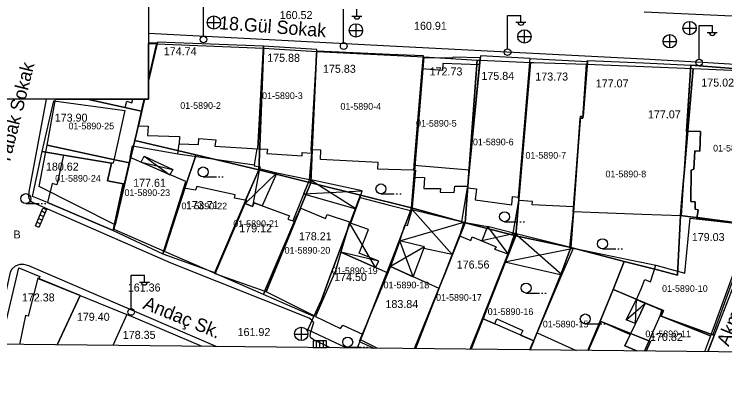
# Model space of a CAD drawing. Extents: x 419101 to 420177, y 4451541 to 4452254.
# Drawn here: x 419577.7 to 419684.2, y 4451540.5 to 4451596.3 of the extents above; entities that cross this region are included whole.
import ezdxf

# ---------------------------------------------------------------- set-up
doc = ezdxf.new("R2010")
doc.units = 0
for name, color, linetype in [('0_ÖNERİ_LEJAND', 7, 'Continuous'), ('2_KADASTRO', 7, 'Continuous'), ('3_HALİHAZIR', 7, 'Continuous')]:
    doc.layers.add(name, color=color, linetype=linetype)

msp = doc.modelspace()

# ---------------------------------------------------------------- linework, layer by layer
at = {"layer": '0_ÖNERİ_LEJAND'}
for points in [[(419108.72, 4452245.78), (420173.1, 4452234.54), (420165.77, 4451540.51), (419101.3, 4451551.75)], [(419137.57, 4451763.36), (419597.85, 4451763.36), (419597.85, 4451583.5), (419137.57, 4451583.5)]]:
    msp.add_lwpolyline(points, close=True, dxfattribs=at)
at = {"layer": '2_KADASTRO'}
for points in [[(419597.85, 4451586.49), (419598.99, 4451591.53), (419599.07, 4451591.85), (419615.05, 4451591.17), (419615.04, 4451590.85), (419614.5, 4451576.42), (419614.37, 4451572.93), (419604.93, 4451575.15), (419602.19, 4451575.8), (419595.79, 4451577.31), (419596.08, 4451578.59), (419596.78, 4451581.73), (419597.18, 4451583.5)], [(419597.85, 4451586.49), (419597.85, 4451591.89)], [(419597.85, 4451591.89), (419599.07, 4451591.85), (419598.99, 4451591.53), (419597.85, 4451586.49)], [(419597.18, 4451583.5), (419597.85, 4451583.5), (419597.85, 4451586.49)], [(419588.65, 4451583.5), (419596.78, 4451581.73), (419596.08, 4451578.59), (419595.79, 4451577.31), (419594.99, 4451573.97), (419592.1, 4451574.59), (419582.66, 4451576.63), (419582.64, 4451576.63), (419583.89, 4451583.5)], [(419583.89, 4451583.5), (419588.65, 4451583.5)], [(419588.65, 4451583.5), (419597.18, 4451583.5)], [(419597.18, 4451583.5), (419596.78, 4451581.73), (419588.65, 4451583.5)], [(419627.43, 4451546.2), (419621.71, 4451548.89), (419622.62, 4451550.92), (419623.74, 4451553.42), (419624.96, 4451556.69), (419627.56, 4451563.66), (419629.59, 4451569.12), (419637.25, 4451567.21), (419637.12, 4451566.88), (419634.81, 4451560.66), (419629.89, 4451548.16), (419629.59, 4451547.39), (419629.16, 4451546.3), (419629.11, 4451546.18)], [(419632.11, 4451546.15), (419629.59, 4451547.39), (419629.89, 4451548.16), (419634.81, 4451560.66), (419637.12, 4451566.88), (419637.25, 4451567.21), (419645.18, 4451565), (419645.31, 4451564.96), (419643.9, 4451561.46), (419642.32, 4451557.56), (419637.68, 4451546.09)], [(419637.68, 4451546.09), (419642.32, 4451557.56), (419643.9, 4451561.46), (419645.31, 4451564.96), (419652.87, 4451563.02), (419651.43, 4451559.35), (419650.68, 4451557.44), (419647.85, 4451550.22), (419646.19, 4451546)], [(419646.19, 4451546), (419647.85, 4451550.22), (419650.68, 4451557.44), (419651.43, 4451559.35), (419652.87, 4451563.02), (419661.11, 4451561.25), (419659.74, 4451557.46), (419655.71, 4451547.67), (419655.3, 4451546.66), (419654.98, 4451545.91)], [(419654.98, 4451545.91), (419655.3, 4451546.66), (419655.71, 4451547.67), (419659.74, 4451557.46), (419661.11, 4451561.25), (419669.13, 4451559.18), (419667.48, 4451554.98), (419665.51, 4451550.23), (419663.67, 4451545.81)], [(419672.43, 4451545.72), (419673.04, 4451547.14), (419670.2, 4451548.31), (419665.51, 4451550.23), (419667.48, 4451554.98), (419667.63, 4451554.92), (419672.58, 4451552.82), (419674.99, 4451551.8), (419674.68, 4451550.96), (419682.03, 4451548), (419681.17, 4451545.63)], [(419663.67, 4451545.81), (419665.51, 4451550.23), (419670.2, 4451548.31), (419673.04, 4451547.14), (419672.43, 4451545.72)]]:
    msp.add_lwpolyline(points, dxfattribs=at)
for points in [[(419614.37, 4451572.93), (419614.5, 4451576.42), (419615.04, 4451590.85), (419615.05, 4451591.17), (419623.04, 4451590.7), (419623.02, 4451590.33), (419622.37, 4451575.9), (419622.18, 4451570.96)], [(419622.18, 4451570.96), (419622.37, 4451575.9), (419623.02, 4451590.33), (419623.04, 4451590.7), (419639.09, 4451589.88), (419637.25, 4451567.21), (419629.59, 4451569.12)], [(419637.25, 4451567.21), (419639.09, 4451589.88), (419647.07, 4451589.38), (419645.61, 4451569.12), (419645.31, 4451564.96), (419645.18, 4451565)], [(419645.31, 4451564.96), (419645.61, 4451569.12), (419647.07, 4451589.38), (419647.57, 4451589.36), (419655.08, 4451589.04), (419653.23, 4451567.32), (419652.87, 4451563.02)], [(419652.87, 4451563.02), (419653.23, 4451567.32), (419655.08, 4451589.04), (419655.58, 4451589.02), (419663.49, 4451588.78), (419662.92, 4451580.66), (419662.53, 4451580.65), (419661.65, 4451568.63), (419661.11, 4451561.25)], [(419661.11, 4451561.25), (419661.65, 4451568.63), (419662.53, 4451580.65), (419662.92, 4451580.66), (419663.49, 4451588.78), (419679.46, 4451588.11), (419678.15, 4451572.97), (419677.77, 4451568.58), (419677.54, 4451566.05), (419677.1, 4451557.13), (419676.34, 4451557.33), (419674.13, 4451557.9), (419669.13, 4451559.18)], [(419677.54, 4451566.05), (419677.77, 4451568.58), (419678.15, 4451572.97), (419679.46, 4451588.11), (419697.8, 4451587.34), (419695.85, 4451582.78), (419688.09, 4451564.59), (419684.61, 4451565.17), (419680.46, 4451565.74), (419679.06, 4451565.89), (419677.88, 4451566.02)], [(419592.67, 4451563.96), (419592.74, 4451564.22), (419592.84, 4451564.67), (419594.18, 4451570.45), (419594.99, 4451573.97), (419595.79, 4451577.31), (419602.19, 4451575.8), (419604.93, 4451575.15), (419604.8, 4451574.75), (419603.4, 4451570.46), (419600.24, 4451560.77), (419600.21, 4451560.68)], [(419581.45, 4451570.4), (419582.4, 4451575.37), (419582.66, 4451576.63), (419592.1, 4451574.59), (419594.99, 4451573.97), (419594.18, 4451570.45), (419592.84, 4451564.67)], [(419600.21, 4451560.68), (419600.24, 4451560.77), (419603.4, 4451570.46), (419604.8, 4451574.75), (419604.93, 4451575.15), (419614.37, 4451572.93), (419612.43, 4451568.42), (419612.21, 4451567.9), (419607.9, 4451557.84), (419607.72, 4451557.41)], [(419607.72, 4451557.41), (419607.9, 4451557.84), (419612.21, 4451567.9), (419612.43, 4451568.42), (419614.37, 4451572.93), (419622.18, 4451570.96), (419620.34, 4451566.64), (419619.92, 4451565.67), (419615.38, 4451555.03), (419615.04, 4451554.22)], [(419615.04, 4451554.22), (419615.38, 4451555.03), (419619.92, 4451565.67), (419620.34, 4451566.64), (419622.18, 4451570.96), (419629.59, 4451569.12), (419627.56, 4451563.66), (419624.96, 4451556.69), (419623.74, 4451553.42), (419622.62, 4451550.92)], [(419667.48, 4451554.98), (419669.13, 4451559.18), (419674.13, 4451557.9), (419676.34, 4451557.33), (419677.1, 4451557.13), (419677.54, 4451566.05), (419677.88, 4451566.02), (419679.06, 4451565.89), (419680.46, 4451565.74), (419684.61, 4451565.17), (419688.09, 4451564.59), (419682.03, 4451548), (419674.68, 4451550.96), (419674.99, 4451551.8), (419672.58, 4451552.82), (419667.63, 4451554.92)]]:
    msp.add_lwpolyline(points, close=True, dxfattribs=at)
at = {"layer": '3_HALİHAZIR'}
for p, q in [((419606.06, 4451593.01), (419606.06, 4451598.01)), ((419627.07, 4451592.03), (419627.07, 4451597.03)), ((419629.07, 4451596.03), (419629.07, 4451597.03)), ((419607.64, 4451594.02), (419607.64, 4451596.02)), ((419628.31, 4451595.99), (419629.81, 4451595.99)), ((419651.64, 4451591.1), (419651.64, 4451596.1)), ((419651.64, 4451596.1), (419653.64, 4451596.1)), ((419653.64, 4451595.1), (419653.64, 4451596.1)), ((419606.62, 4451595.01), (419608.62, 4451595.01)), ((419628.93, 4451592.85), (419628.93, 4451594.85)), ((419652.88, 4451595.06), (419654.38, 4451595.06)), ((419677.92, 4451594.18), (419679.92, 4451594.18)), ((419678.94, 4451593.19), (419678.94, 4451595.19)), ((419680.33, 4451589.57), (419680.33, 4451594.57)), ((419680.33, 4451594.57), (419682.33, 4451594.57)), ((419682.33, 4451593.57), (419682.33, 4451594.57)), ((419627.91, 4451593.84), (419629.91, 4451593.84)), ((419654.18, 4451591.93), (419654.18, 4451593.93)), ((419675.96, 4451591.21), (419675.96, 4451593.21)), ((419681.57, 4451593.53), (419683.07, 4451593.53)), ((419653.16, 4451592.92), (419655.16, 4451592.92)), ((419674.94, 4451592.2), (419676.94, 4451592.2)), ((419596.72, 4451574.06), (419601.47, 4451572.98)), ((419597.16, 4451574.97), (419601.05, 4451572.19)), ((419614.45, 4451573.14), (419613.44, 4451567.4)), ((419606.02, 4451571.85), (419608.02, 4451571.85)), ((419608.32, 4451571.85), (419608.52, 4451571.85)), ((419608.82, 4451571.85), (419609.02, 4451571.85)), ((419617.06, 4451572.45), (419612.31, 4451567.88)), ((419628.92, 4451567.06), (419621.94, 4451571.49)), ((419621.08, 4451569.31), (419629.87, 4451569.77)), ((419632.67, 4451569.31), (419634.67, 4451569.31)), ((419634.97, 4451569.31), (419635.17, 4451569.31)), ((419635.47, 4451569.31), (419635.67, 4451569.31)), ((419579.45, 4451567.85), (419581.45, 4451567.85)), ((419581.75, 4451567.85), (419581.95, 4451567.85)), ((419582.25, 4451567.85), (419582.45, 4451567.85)), ((419581.84, 4451566.75), (419582.36, 4451566.49)), ((419581.84, 4451566.75), (419582.36, 4451566.49)), ((419581.84, 4451566.75), (419582.36, 4451566.49)), ((419637.36, 4451566.95), (419643.35, 4451560.19)), ((419581.38, 4451565.64), (419581.89, 4451565.39)), ((419581.38, 4451565.64), (419581.89, 4451565.39)), ((419581.38, 4451565.64), (419581.89, 4451565.39)), ((419581.61, 4451566.19), (419582.12, 4451565.94)), ((419581.61, 4451566.19), (419582.12, 4451565.94)), ((419581.61, 4451566.19), (419582.12, 4451565.94)), ((419581.15, 4451565.08), (419581.65, 4451564.84)), ((419581.15, 4451565.08), (419581.65, 4451564.84)), ((419581.15, 4451565.08), (419581.65, 4451564.84)), ((419631.84, 4451558.25), (419627.93, 4451564.99)), ((419635.49, 4451562.27), (419645.09, 4451565.08)), ((419648.62, 4451564.43), (419651.7, 4451560.32)), ((419651.19, 4451565.14), (419653.19, 4451565.14)), ((419653.49, 4451565.14), (419653.69, 4451565.14)), ((419653.99, 4451565.14), (419654.19, 4451565.14)), ((419652.75, 4451563.36), (419647.77, 4451562.26)), ((419659.79, 4451557.16), (419652.75, 4451563.36)), ((419637.47, 4451556.88), (419635.49, 4451562.27)), ((419639.19, 4451561.35), (419634.11, 4451558.39)), ((419651.22, 4451559.09), (419661.54, 4451561.17)), ((419632.33, 4451559.22), (419626.64, 4451560.55)), ((419665.87, 4451561.08), (419667.87, 4451561.08)), ((419668.17, 4451561.08), (419668.37, 4451561.08)), ((419668.67, 4451561.08), (419668.87, 4451561.08)), ((419595.23, 4451552.11), (419595.23, 4451557.11)), ((419595.23, 4451557.11), (419597.23, 4451557.11)), ((419597.23, 4451556.11), (419597.23, 4451557.11)), ((419596.47, 4451556.07), (419597.97, 4451556.07)), ((419654.41, 4451554.43), (419656.41, 4451554.43)), ((419656.71, 4451554.43), (419656.91, 4451554.43)), ((419657.21, 4451554.43), (419657.41, 4451554.43)), ((419670.83, 4451549.87), (419670.98, 4451553.44)), ((419671.62, 4451552.32), (419672.28, 4451552.9)), ((419669.42, 4451550.42), (419671.61, 4451552.31)), ((419671.61, 4451552.31), (419671.62, 4451552.32)), ((419663.29, 4451549.79), (419665.29, 4451549.79)), ((419665.59, 4451549.79), (419665.79, 4451549.79)), ((419666.09, 4451549.79), (419666.29, 4451549.79)), ((419620.75, 4451547.29), (419620.75, 4451549.29)), ((419619.73, 4451548.28), (419621.73, 4451548.28)), ((419624.53, 4451547.28), (419622.53, 4451547.28)), ((419622.53, 4451547.28), (419622.53, 4451546.25)), ((419624.53, 4451547.28), (419622.53, 4451547.28)), ((419622.53, 4451547.28), (419622.53, 4451546.25)), ((419623.03, 4451546.24), (419623.03, 4451547.28)), ((419623.53, 4451546.24), (419623.53, 4451547.28)), ((419624.07, 4451546.23), (419624.07, 4451547.28)), ((419624.53, 4451546.23), (419624.53, 4451547.28)), ((419624.53, 4451546.23), (419624.53, 4451547.28)), ((419627.68, 4451546.32), (419629.68, 4451546.32)), ((419629.98, 4451546.32), (419630.18, 4451546.32)), ((419630.48, 4451546.32), (419630.68, 4451546.32))]:
    msp.add_line(p, q, dxfattribs=at)
for points in [[(419682.05, 4451596.15), (419672.09, 4451596.59)], [(419698.27, 4451595.37), (419682.05, 4451596.15)], [(419597.85, 4451593.44), (419634.01, 4451591.55)], [(419597.23, 4451583.5), (419596.33, 4451579.5), (419597.8, 4451579.48), (419597.69, 4451578.08), (419602.46, 4451577.92), (419602.43, 4451576.82), (419605.3, 4451576.71), (419605.39, 4451577.63), (419607.93, 4451577.43), (419607.79, 4451576.49), (419614.23, 4451576.07), (419615.08, 4451591.46), (419599.16, 4451592.08), (419597.85, 4451586.27)], [(419597.85, 4451592), (419597.85, 4451586.27)], [(419597.85, 4451586.27), (419599.13, 4451591.92), (419597.85, 4451592)], [(419634.01, 4451591.55), (419672, 4451589.56)], [(419633.82, 4451572.97), (419632.18, 4451573), (419632.23, 4451574.01), (419623.59, 4451574.48), (419623.66, 4451575.86), (419622.21, 4451575.93), (419623.05, 4451590.77), (419634, 4451590.29)], [(419634, 4451590.29), (419638.97, 4451590.07), (419637.54, 4451572.89), (419633.82, 4451572.97)], [(419671.75, 4451566.24), (419661.45, 4451566.61), (419662.58, 4451580.96), (419662.97, 4451580.91), (419663.63, 4451589.32), (419672, 4451588.96)], [(419672.01, 4451588.96), (419679.1, 4451588.65), (419677.67, 4451566.03), (419671.76, 4451566.24)], [(419672, 4451589.56), (419672.01, 4451589.56)], [(419672, 4451588.96), (419672.01, 4451588.96)], [(419672.01, 4451589.56), (419680.85, 4451589.1)], [(419680.85, 4451589.1), (419696.99, 4451588.06), (419697.51, 4451587.96), (419697.59, 4451587.84), (419697.8, 4451587.48), (419697.8, 4451587.31), (419697.73, 4451587.03), (419681.64, 4451545.62)], [(419597.85, 4451586.27), (419597.85, 4451583.5), (419597.23, 4451583.5)], [(419625.07, 4451546.22), (419622.51, 4451547.46), (419622.18, 4451547.73), (419622.08, 4451547.91), (419622.09, 4451548.48), (419622.6, 4451550.01), (419622.32, 4451550.37), (419621.89, 4451550.65), (419601.25, 4451558.9), (419580.33, 4451568.09), (419580.09, 4451568.27), (419579.91, 4451568.8), (419579.93, 4451569.64), (419582.53, 4451583.5)], [(419595.49, 4451583.5), (419588.81, 4451583.5)], [(419588.81, 4451583.5), (419594.34, 4451582.26), (419594.56, 4451583.2), (419595.34, 4451582.98), (419595.49, 4451583.5)], [(419595.08, 4451574.77), (419595.42, 4451576.5), (419602.25, 4451575.32)], [(419602.25, 4451575.32), (419602.43, 4451576.82)], [(419613.71, 4451573.68), (419614.14, 4451576.08)], [(419602.25, 4451575.32), (419613.71, 4451573.68), (419613.67, 4451573.53), (419614.57, 4451573.37), (419614.45, 4451573.14)], [(419621.94, 4451571.49), (419622.31, 4451575.4)], [(419617.06, 4451572.45), (419621.94, 4451571.49), (419619.48, 4451565.29)], [(419637.73, 4451571.83), (419637.31, 4451566.76)], [(419644.8, 4451565.15), (419645.65, 4451570.22)], [(419628.15, 4451564.91), (419629.54, 4451568.77), (419633.76, 4451567.68)], [(419633.76, 4451567.68), (419637.31, 4451566.76)], [(419652.48, 4451563.43), (419653.31, 4451568.31)], [(419661.45, 4451566.61), (419660.92, 4451561.32)], [(419671.64, 4451555.08), (419672.2, 4451556.46), (419673.04, 4451556.13), (419673.88, 4451558.6), (419678.21, 4451557.4), (419678.99, 4451565.67), (419688.39, 4451564.61), (419682.38, 4451548.14), (419674.49, 4451551.02), (419674.78, 4451551.86), (419671.62, 4451553.17)], [(419671.76, 4451566.24), (419671.75, 4451566.24)], [(419645.09, 4451565.08), (419648.62, 4451564.43)], [(419637.88, 4451546.09), (419644.44, 4451563.02), (419646.14, 4451562.33), (419646.35, 4451562.85), (419649.91, 4451561.37), (419649.68, 4451561.03), (419651.7, 4451560.32), (419646.05, 4451546)], [(419661.54, 4451561.17), (419671.68, 4451559.06)], [(419633.65, 4451557.45), (419626.64, 4451560.55), (419625.83, 4451557.75), (419622.88, 4451550.93), (419626.62, 4451549.11), (419626.94, 4451549.61), (419629.88, 4451548.27), (419633.65, 4451557.3)], [(419671.68, 4451559.06), (419671.69, 4451559.06)], [(419671.69, 4451559.06), (419673.88, 4451558.6)], [(419607.96, 4451546.4), (419579.92, 4451558.52), (419579.17, 4451558.72), (419578.55, 4451558.73), (419577.84, 4451558.44), (419577.34, 4451557.99), (419577.08, 4451557.54), (419574.72, 4451546.75)], [(419575.7, 4451546.74), (419578.41, 4451558.23), (419581.56, 4451556.91), (419581.42, 4451556.58), (419587.58, 4451554.06), (419584.14, 4451546.65)], [(419637.88, 4451546.09), (419641.39, 4451555.13), (419634.11, 4451558.39), (419633.65, 4451557.3)], [(419633.65, 4451557.3), (419629.41, 4451547.15), (419631.63, 4451546.15)], [(419633.65, 4451557.3), (419633.7, 4451557.42), (419633.65, 4451557.45)], [(419656.1, 4451548.48), (419659.79, 4451557.16)], [(419584.14, 4451546.65), (419587.58, 4451554.06), (419581.25, 4451556.66), (419579.79, 4451550.98), (419579.4, 4451551.06), (419578.5, 4451546.71)], [(419671.62, 4451553.17), (419670.98, 4451553.44), (419671.64, 4451555.06)], [(419671.64, 4451555.06), (419671.64, 4451555.08)], [(419584.14, 4451546.65), (419587.58, 4451554.06), (419594.59, 4451551.19), (419592.49, 4451546.57)], [(419671.6, 4451551.47), (419670.83, 4451549.87), (419669.42, 4451550.42), (419670.98, 4451553.44), (419671.62, 4451553.17)], [(419671.62, 4451553.17), (419672.28, 4451552.9), (419671.61, 4451551.49)], [(419671.61, 4451551.49), (419672.28, 4451552.9), (419674.78, 4451551.86), (419674.49, 4451551.02), (419682.38, 4451548.14), (419682.62, 4451548.09), (419681.58, 4451545.62)], [(419671.62, 4451553.17), (419671.62, 4451553.17)], [(419671.62, 4451553.17), (419671.62, 4451553.17)], [(419605.87, 4451546.42), (419594.59, 4451551.19), (419592.49, 4451546.57)], [(419655.02, 4451545.91), (419655.59, 4451547.26), (419647.87, 4451550.61), (419646.05, 4451546)], [(419646.05, 4451546), (419647.87, 4451550.61), (419649.73, 4451549.81), (419650.04, 4451550.57), (419653.94, 4451548.81), (419653.6, 4451548.12), (419655.59, 4451547.26), (419655.02, 4451545.91)], [(419671.01, 4451545.74), (419669.21, 4451546.53), (419671.6, 4451551.47)], [(419671.6, 4451551.47), (419671.61, 4451551.49)], [(419671.61, 4451551.49), (419671.6, 4451551.47)], [(419672.15, 4451545.72), (419674.49, 4451551.02), (419682.38, 4451548.14), (419682.62, 4451548.09), (419681.58, 4451545.62)], [(419663.78, 4451545.81), (419665.68, 4451550.15), (419670.02, 4451548.2), (419669.21, 4451546.53), (419671.01, 4451545.74)], [(419655.02, 4451545.91), (419656.1, 4451548.48), (419661.91, 4451545.83)], [(419622.53, 4451546.25), (419624.53, 4451546.23)]]:
    msp.add_lwpolyline(points, dxfattribs=at)
for points in [[(419623.05, 4451590.77), (419623.08, 4451590.99), (419615.08, 4451591.46), (419614.23, 4451576.07), (419615.65, 4451576.01), (419615.58, 4451575.38), (419620.85, 4451575), (419620.84, 4451575.51), (419622.31, 4451575.4), (419622.21, 4451575.93)], [(419647.57, 4451590.01), (419645.65, 4451570.22), (419647, 4451570.07), (419646.78, 4451568.44), (419652.3, 4451567.69), (419652.4, 4451568.93), (419653.27, 4451568.82), (419655.02, 4451589.62)], [(419637.54, 4451572.89), (419637.85, 4451572.88), (419637.73, 4451571.83), (419639.17, 4451571.75), (419639.1, 4451570.1), (419641.6, 4451570.14), (419641.56, 4451569.55), (419643.66, 4451569.53), (419643.73, 4451570.45), (419645.68, 4451570.48), (419647.54, 4451589.73), (419643.49, 4451589.85), (419643.33, 4451589.66), (419638.94, 4451589.74)], [(419637.6, 4451573.6), (419645.91, 4451572.9), (419647.44, 4451588.68), (419641.94, 4451588.89), (419641.89, 4451587.84), (419638.8, 4451588.06)], [(419655.02, 4451589.61), (419663.62, 4451589.18), (419662.97, 4451580.91), (419662.58, 4451580.96), (419661.51, 4451567.35), (419655.33, 4451567.67), (419655.36, 4451568.19), (419653.31, 4451568.31), (419653.27, 4451568.82)], [(419679.1, 4451588.65), (419697.55, 4451587.15), (419689.54, 4451567.36), (419686.12, 4451567.48), (419685.82, 4451564.9), (419680.01, 4451565.56), (419680.18, 4451566.91), (419679.73, 4451567.03), (419679.73, 4451568.12), (419679.09, 4451568.17), (419679.17, 4451572.86), (419679.54, 4451573.03), (419679.7, 4451575.77), (419680.43, 4451575.74), (419680.56, 4451578.67), (419678.47, 4451578.74)], [(419688.07, 4451564.65), (419689.15, 4451567.38), (419689.54, 4451567.36), (419697.55, 4451587.15), (419679.1, 4451588.65), (419678.47, 4451578.74), (419680.56, 4451578.67), (419680.43, 4451575.74), (419679.7, 4451575.77), (419679.54, 4451573.03), (419679.17, 4451572.86), (419679.09, 4451568.17), (419679.73, 4451568.12), (419679.73, 4451567.03), (419680.18, 4451566.91), (419680.01, 4451565.56), (419685.82, 4451564.9)], [(419581.91, 4451575.68), (419583.62, 4451583.29), (419594.28, 4451581.81), (419592.52, 4451573.92), (419592.3, 4451573.93), (419585.09, 4451575.13)], [(419582.68, 4451568.02), (419580.46, 4451568.94), (419581.91, 4451575.68), (419585.09, 4451575.13), (419592.3, 4451573.93), (419591.7, 4451571.28), (419594.05, 4451570.84), (419592.52, 4451563.8)], [(419582.68, 4451568.02), (419592.52, 4451563.8), (419594.05, 4451570.84), (419591.7, 4451571.28), (419592.3, 4451573.93), (419585.09, 4451575.13), (419584.09, 4451570.65), (419583.37, 4451570.87)], [(419592.52, 4451563.8), (419600, 4451560.3), (419603.45, 4451571.16), (419595.08, 4451574.77), (419594.2, 4451570.88), (419594.05, 4451570.84)], [(419596.72, 4451574.06), (419597.16, 4451574.97), (419601.47, 4451572.98), (419601.05, 4451572.19)], [(419612.35, 4451568.37), (419614.45, 4451573.14), (419617.06, 4451572.45), (419614.85, 4451567.53), (419613.65, 4451567.97), (419613.44, 4451567.4), (419612.31, 4451567.88), (419612.55, 4451568.33)], [(419621.08, 4451569.31), (419628.92, 4451567.06), (419629.54, 4451568.77), (419629.87, 4451569.77), (419621.94, 4451571.49)], [(419600, 4451560.3), (419607.88, 4451557.46), (419612.31, 4451567.88), (419612.55, 4451568.33), (419610.7, 4451568.69), (419610.82, 4451569.17), (419605.07, 4451570.43), (419604.88, 4451569.88), (419603.13, 4451570.15)], [(419615.44, 4451554.59), (419607.81, 4451557.29), (419612.31, 4451567.88), (419613.44, 4451567.4), (419613.65, 4451567.97), (419618.94, 4451566.04), (419618.73, 4451565.54), (419619.82, 4451565.17)], [(419581.42, 4451564.28), (419580.92, 4451564.53), (419582.02, 4451567.17), (419582.56, 4451566.98)], [(419615.44, 4451554.59), (419620.65, 4451567.17), (419624.37, 4451565.6), (419624.63, 4451566.22), (419627.97, 4451565.12), (419625.83, 4451557.75), (419622.88, 4451550.93)], [(419635.49, 4451562.27), (419636.22, 4451564.61), (419636.64, 4451564.58), (419637.36, 4451566.95), (419645.09, 4451565.08), (419644.44, 4451563.02), (419643.35, 4451560.19), (419639.11, 4451561.13), (419639.19, 4451561.35)], [(419631.84, 4451558.25), (419632.33, 4451559.22), (419629.4, 4451560.43), (419630.82, 4451563.99), (419627.93, 4451564.99), (419626.64, 4451560.55)], [(419652.75, 4451563.36), (419648.62, 4451564.43), (419647.77, 4451562.26), (419649.91, 4451561.37), (419649.68, 4451561.03), (419651.7, 4451560.32)], [(419651.22, 4451559.09), (419659.79, 4451557.16), (419661.54, 4451561.17), (419652.75, 4451563.36), (419651.7, 4451560.32)], [(419637.47, 4451556.88), (419639.19, 4451561.35), (419635.49, 4451562.27), (419634.11, 4451558.39)]]:
    msp.add_lwpolyline(points, close=True, dxfattribs=at)
for centre, radius in [((419607.63, 4451595.03), 1), ((419628.92, 4451593.85), 1), ((419678.92, 4451594.2), 1), ((419654.17, 4451592.94), 1), ((419675.95, 4451592.21), 1), ((419606.07, 4451592.49), 0.5), ((419627.08, 4451591.5), 0.5), ((419651.65, 4451590.58), 0.5), ((419680.34, 4451589.04), 0.5), ((419606.02, 4451572.6), 0.75), ((419632.67, 4451570.06), 0.75), ((419579.45, 4451568.6), 0.75), ((419651.19, 4451565.89), 0.75), ((419665.87, 4451561.83), 0.75), ((419654.41, 4451555.18), 0.75), ((419595.24, 4451551.59), 0.5), ((419663.29, 4451550.54), 0.75), ((419620.73, 4451548.3), 1), ((419627.68, 4451547.07), 0.75)]:
    msp.add_circle(centre, radius, dxfattribs=at)
for centre in [(419629.07, 4451596.03), (419653.64, 4451595.1), (419682.33, 4451593.57), (419597.23, 4451556.12)]:
    msp.add_arc(centre, 0.474, 184.8384, 355.1464, dxfattribs=at)

# ---------------------------------------------------------------- texts
at = {"layer": '2_KADASTRO'}
for s, p in [('01-5890-3', (419614.85, 4451583.54)), ('01-5890-2', (419602.59, 4451582.07)), ('01-5890-4', (419626.59, 4451581.94)), ('01-5890-5', (419637.92, 4451579.4)), ('01-5890-25', (419585.84, 4451579)), ('01-5890-6', (419646.45, 4451576.6)), ('01-5890-9', (419682.44, 4451575.67)), ('01-5890-7', (419654.32, 4451574.6)), ('01-5890-24', (419583.84, 4451571.14)), ('01-5890-8', (419666.31, 4451571.8)), ('01-5890-23', (419594.23, 4451569)), ('01-5890-22', (419602.77, 4451567)), ('01-5890-21', (419610.53, 4451564.34)), ('01-5890-20', (419618.23, 4451560.34)), ('01-5890-19', (419625.33, 4451557.27)), ('01-5890-18', (419633.06, 4451555.14)), ('01-5890-10', (419674.79, 4451554.61)), ('01-5890-17', (419640.93, 4451553.27)), ('01-5890-16', (419648.66, 4451551.14)), ('01-5890-15', (419656.92, 4451549.27)), ('01-5890-11', (419672.29, 4451547.81))]:
    msp.add_text(s, height=1, dxfattribs=at).set_placement(p)
at = {"layer": '3_HALİHAZIR'}
for s, height, rotation, p in [('160.52 ', 1.2, 0.002, (419617.5, 4451595.55)), ('18.Gül Sokak', 2, 355.6577, (419608.36, 4451594.03)), ('160.91 ', 1.2, 359.998, (419637.62, 4451593.93)), ('Tabak Sokak', 2, 75.9795, (419576.97, 4451573.63)), ('Akmut Sokak', 2, 68.0808, (419684.76, 4451546.32)), ('161.36 ', 1.2, 0.002, (419594.73, 4451554.66)), ('Andaç Sk.', 2, 337.8866, (419596.86, 4451552.15)), ('161.92 ', 1.2, 359.998, (419611.18, 4451547.98))]:
    msp.add_text(s, height=height, rotation=rotation, dxfattribs=at).set_placement(p)
for s, p in [('174.74', (419600.12, 4451590.12)), ('175.88', (419615.62, 4451589.13)), ('175.83', (419623.98, 4451587.48)), ('172.73', (419639.96, 4451587.08)), ('175.84', (419647.72, 4451586.42)), ('173.73', (419655.8, 4451586.32)), ('177.07', (419664.86, 4451585.29)), ('175.02', (419680.67, 4451585.41)), ('177.07', (419672.68, 4451580.64)), ('173.90', (419583.78, 4451580.15)), ('180.62', (419582.46, 4451572.8)), ('177.61', (419595.53, 4451570.37)), ('173.71', (419603.43, 4451567.02)), ('179.12', (419611.43, 4451563.55)), ('B', (419577.6, 4451562.62)), ('178.21', (419620.37, 4451562.35)), ('179.03', (419679.25, 4451562.23)), ('176.56', (419644.02, 4451558.11)), ('174.50', (419625.65, 4451556.23)), ('172.38', (419578.86, 4451553.17)), ('183.84', (419633.34, 4451552.18)), ('179.40', (419587.1, 4451550.27)), ('178.35', (419593.98, 4451547.56)), ('170.82', (419672.99, 4451547.24))]:
    msp.add_text(s, height=1.2, dxfattribs=at).set_placement(p)

doc.saveas('drawing.dxf')
